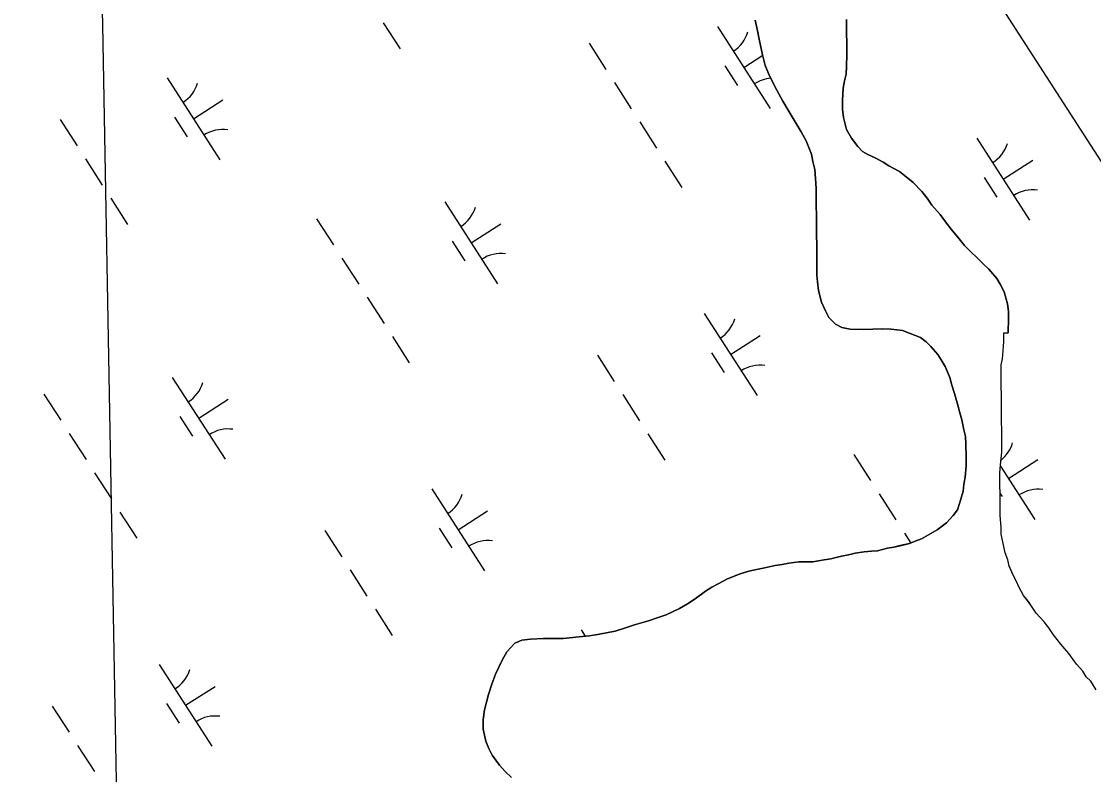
# Model space of a CAD drawing. Extents: x 3937982 to 3958556, y 219448 to 241894.
# Drawn here: x 3951270 to 3951821, y 234808 to 235195 of the extents above; entities that cross this region are included whole.
import ezdxf

# ---------------------------------------------------------------- set-up
doc = ezdxf.new("R2010")
doc.units = 0
for name, color, linetype in [('V-GRID-FRAM', 7, 'Continuous'), ('V-GRID-MAJR', 7, 'Continuous'), ('V-TOPO-SHOR', 7, 'Continuous'), ('V-WETL-SWMP', 7, 'Continuous')]:
    doc.layers.add(name, color=color, linetype=linetype)

msp = doc.modelspace()

# ---------------------------------------------------------------- linework, layer by layer
at = {"layer": 'V-GRID-FRAM'}
msp.add_lwpolyline([(3948998.173, 239513.74), (3957109.469, 226912.286), (3949780.097, 222173.81), (3941699.799, 234772.334), (3948998.173, 239513.74)], dxfattribs=at)
at = {"layer": 'V-GRID-MAJR'}
msp.add_spline([(3951546.997, 222374.883), (3951510.765, 224351.731), (3951399.696, 230411.652), (3951288.627, 236471.56), (3951286.871, 236567.353)], degree=3, dxfattribs=at)
at = {"layer": 'V-TOPO-SHOR'}
for points in [[(3951675.748, 235126.881), (3951672.979, 235133.721), (3951670.481, 235138.356), (3951667.982, 235142.745), (3951663.743, 235149.571), (3951660.998, 235154.201), (3951657.998, 235159.813), (3951654.244, 235167.132), (3951651.983, 235172.504), (3951650.703, 235177.888), (3951648.903, 235185.964), (3951647.869, 235191.102), (3951646.84, 235195.753)], [(3951693.684, 235195.985), (3951693.74, 235190.588), (3951693.822, 235182.496), (3951693.867, 235178.081), (3951693.684, 235171.947), (3951693.478, 235168.021), (3951692.777, 235164.581), (3951692.079, 235160.894), (3951691.653, 235154.513), (3951691.698, 235150.099), (3951692.234, 235145.69), (3951693.766, 235139.574), (3951696.265, 235135.184), (3951699.499, 235130.803), (3951701.975, 235128.376), (3951704.69, 235126.686), (3951708.387, 235125.005), (3951712.577, 235122.842), (3951715.541, 235120.909), (3951720.966, 235118.021), (3951725.17, 235114.632), (3951727.89, 235112.451), (3951732.353, 235107.837), (3951735.085, 235104.431), (3951737.573, 235100.777), (3951741.794, 235095.913), (3951744.528, 235092.264), (3951747.512, 235088.368), (3951751.483, 235083.504), (3951754.217, 235080.099), (3951757.191, 235077.184), (3951761.154, 235073.301), (3951763.88, 235070.631), (3951766.849, 235067.962), (3951770.822, 235063.098), (3951772.569, 235060.174), (3951774.57, 235056.268), (3951776.35, 235050.157), (3951776.88, 235046.237), (3951776.919, 235042.313), (3951776.741, 235035.69), (3951776.667, 235035.184)], [(3951523.537, 234875.899), (3951527.2, 234877.408), (3951531.61, 234877.942), (3951538.229, 234878.256), (3951543.134, 234878.305), (3951548.283, 234878.358), (3951556.614, 234879.179), (3951561.758, 234879.722), (3951566.901, 234880.511), (3951574.978, 234882.063), (3951580.356, 234883.835), (3951585.001, 234885.354), (3951592.093, 234887.388), (3951596.492, 234888.903), (3951601.137, 234890.423), (3951607.971, 234893.681), (3951612.117, 234896.176), (3951616.016, 234898.668), (3951621.369, 234902.648), (3951624.54, 234904.64), (3951627.954, 234906.393), (3951632.588, 234908.894), (3951635.765, 234910.151), (3951638.696, 234911.407), (3951643.584, 234912.928), (3951647.502, 234913.705), (3951650.926, 234914.475), (3951657.046, 234915.763), (3951660.72, 234916.291), (3951664.144, 234917.061), (3951669.291, 234917.604), (3951672.723, 234917.641), (3951676.401, 234917.678), (3951682.277, 234918.718), (3951685.705, 234919.242), (3951691.09, 234920.525), (3951694.76, 234921.297), (3951698.186, 234922.069), (3951702.839, 234922.851), (3951706.513, 234923.134), (3951709.7, 234923.41), (3951714.838, 234924.69), (3951718.021, 234925.212), (3951721.201, 234925.98), (3951726.096, 234927.013), (3951729.027, 234928.268), (3951732.201, 234929.528), (3951735.861, 234931.526), (3951740.25, 234934.023), (3951745.118, 234937.752), (3951748.513, 234941.465), (3951750.69, 234944.431), (3951752.353, 234949.844), (3951753.537, 234954.026), (3951753.992, 234957.462), (3951754.69, 234961.149), (3951755.12, 234967.041), (3951755.075, 234971.454), (3951755.01, 234978.075), (3951754.725, 234981.997), (3951753.953, 234985.424), (3951752.921, 234990.562), (3951751.903, 234994.232), (3951750.881, 234998.146), (3951749.103, 235004.013), (3951747.833, 235008.416), (3951746.812, 235012.33), (3951744.303, 235017.946), (3951742.306, 235021.36), (3951740.561, 235024.039), (3951737.086, 235028.174), (3951734.608, 235030.6), (3951731.642, 235032.777), (3951726.471, 235034.932), (3951722.532, 235036.363), (3951716.638, 235037.039), (3951712.223, 235037.24), (3951707.318, 235037.191), (3951702.661, 235036.898), (3951695.546, 235037.07), (3951691.366, 235038.008), (3951688.161, 235039.694), (3951684.694, 235043.091), (3951682.941, 235046.507), (3951680.934, 235050.902), (3951679.4, 235057.018), (3951678.865, 235061.429), (3951678.584, 235064.859), (3951678.525, 235070.743), (3951678.482, 235074.913), (3951678.435, 235079.572), (3951678.367, 235086.193), (3951678.322, 235090.609), (3951678.277, 235095.022), (3951678.216, 235101.154), (3951678.179, 235104.832), (3951678.134, 235109.248), (3951677.837, 235114.394), (3951677.542, 235119.051), (3951676.52, 235123.211), (3951675.748, 235126.881)], [(3951821.944, 234851.974), (3951819.098, 234856.346), (3951816.673, 234858.722), (3951815.045, 234861.507), (3951811.807, 234865.077), (3951807.75, 234870.635), (3951803.699, 234875.397), (3951800.049, 234880.163), (3951797.612, 234883.738), (3951795.179, 234886.915), (3951791.132, 234891.275), (3951789.101, 234894.456), (3951787.071, 234897.237), (3951784.638, 234900.411), (3951782.193, 234904.79), (3951780.964, 234907.577), (3951779.332, 234910.762), (3951777.282, 234915.544), (3951776.448, 234918.737), (3951775.211, 234922.325), (3951773.954, 234927.914), (3951773.114, 234931.907), (3951773.077, 234935.508), (3951772.616, 234941.504), (3951772.563, 234946.706), (3951772.518, 234951.107), (3951772.44, 234958.709), (3951772.395, 234963.111), (3951772.752, 234967.516), (3951773.487, 234973.926), (3951773.438, 234978.727), (3951773.388, 234983.529), (3951773.309, 234991.531), (3951773.255, 234996.733), (3951773.202, 235001.933), (3951773.128, 235009.135), (3951773.087, 235013.135), (3951773.03, 235018.738), (3951773.798, 235021.948), (3951774.158, 235025.951), (3951774.509, 235030.756), (3951774.466, 235035.157), (3951776.667, 235035.184)], [(3951521.783, 234806.963), (3951518.564, 234810.117), (3951515.588, 234813.277), (3951511.857, 234818.389), (3951510.106, 234821.805), (3951508.594, 234825.712), (3951507.306, 234831.832), (3951507.257, 234836.737), (3951507.941, 234841.65), (3951510.069, 234849.518), (3951511.732, 234854.931), (3951513.641, 234860.102), (3951517.001, 234867.248), (3951519.412, 234871.442), (3951523.537, 234875.899)]]:
    msp.add_lwpolyline(points, dxfattribs=at)
at = {"layer": 'V-WETL-SWMP'}
for p, q in [((3950801.248, 236712.54), (3952351.243, 234304.516)), ((3951456.027, 235194.37), (3951464.687, 235180.916)), ((3951646.841, 235195.753), (3951647.869, 235191.103)), ((3951693.739, 235190.589), (3951693.684, 235195.984)), ((3951627.479, 235192.439), (3951654.542, 235150.395)), ((3951647.869, 235191.103), (3951648.903, 235185.963)), ((3951693.822, 235182.496), (3951693.739, 235190.589)), ((3951561.614, 235183.844), (3951570.274, 235170.39)), ((3951648.903, 235185.963), (3951650.702, 235177.888)), ((3951693.866, 235178.081), (3951693.822, 235182.496)), ((3951641.011, 235171.417), (3951650.75, 235177.686)), ((3951650.702, 235177.888), (3951651.983, 235172.505)), ((3951693.684, 235171.948), (3951693.866, 235178.081)), ((3951631.275, 235172.286), (3951637.77, 235162.196)), ((3951651.983, 235172.505), (3951654.245, 235167.132)), ((3951693.478, 235168.022), (3951693.684, 235171.948)), ((3951345.046, 235166.099), (3951372.109, 235124.056)), ((3951654.245, 235167.132), (3951657.998, 235159.812)), ((3951692.777, 235164.581), (3951693.478, 235168.022)), ((3951574.604, 235163.663), (3951583.264, 235150.209)), ((3951691.653, 235154.513), (3951692.079, 235160.895)), ((3951692.079, 235160.895), (3951692.777, 235164.581)), ((3951358.578, 235145.078), (3951373.713, 235154.82)), ((3951657.998, 235159.812), (3951660.998, 235154.202)), ((3951660.998, 235154.202), (3951663.743, 235149.57)), ((3951663.743, 235149.57), (3951667.982, 235142.745)), ((3951691.698, 235150.099), (3951691.653, 235154.513)), ((3951692.234, 235145.69), (3951691.698, 235150.099)), ((3951290.18, 235144.702), (3951298.84, 235131.248)), ((3951348.842, 235145.947), (3951355.337, 235135.856)), ((3951693.767, 235139.574), (3951692.234, 235145.69)), ((3951587.594, 235143.482), (3951596.254, 235130.028)), ((3951667.982, 235142.745), (3951670.48, 235138.356)), ((3951670.48, 235138.356), (3951672.979, 235133.721)), ((3951696.265, 235135.184), (3951693.767, 235139.574)), ((3951672.979, 235133.721), (3951675.747, 235126.882)), ((3951699.498, 235130.802), (3951696.265, 235135.184)), ((3951760.609, 235135.14), (3951787.671, 235093.097)), ((3951701.975, 235128.375), (3951699.498, 235130.802)), ((3951704.69, 235126.686), (3951701.975, 235128.375)), ((3951303.17, 235124.521), (3951311.83, 235111.068)), ((3951600.584, 235123.301), (3951609.244, 235109.848)), ((3951675.747, 235126.882), (3951676.52, 235123.211)), ((3951676.52, 235123.211), (3951677.543, 235119.052)), ((3951708.386, 235125.006), (3951704.69, 235126.686)), ((3951712.578, 235122.842), (3951708.386, 235125.006)), ((3951715.541, 235120.91), (3951712.578, 235122.842)), ((3951774.14, 235114.118), (3951789.275, 235123.861)), ((3951677.543, 235119.052), (3951677.836, 235114.395)), ((3951720.966, 235118.022), (3951715.541, 235120.91)), ((3951725.17, 235114.631), (3951720.966, 235118.022)), ((3951677.836, 235114.395), (3951678.134, 235109.247)), ((3951727.89, 235112.451), (3951725.17, 235114.631)), ((3951732.352, 235107.836), (3951727.89, 235112.451)), ((3951764.405, 235114.988), (3951770.9, 235104.897)), ((3951678.134, 235109.247), (3951678.178, 235104.833)), ((3951735.084, 235104.43), (3951732.352, 235107.836)), ((3951316.16, 235104.341), (3951324.82, 235090.887)), ((3951487.612, 235102.409), (3951514.675, 235060.366)), ((3951678.178, 235104.833), (3951678.216, 235101.154)), ((3951678.216, 235101.154), (3951678.278, 235095.023)), ((3951737.574, 235100.777), (3951735.084, 235104.43)), ((3951741.793, 235095.914), (3951737.574, 235100.777)), ((3951678.278, 235095.023), (3951678.323, 235090.609)), ((3951744.528, 235092.263), (3951741.793, 235095.914)), ((3951421.747, 235093.814), (3951430.407, 235080.36)), ((3951501.143, 235081.387), (3951516.279, 235091.13)), ((3951678.323, 235090.609), (3951678.368, 235086.194)), ((3951747.511, 235088.369), (3951744.528, 235092.263)), ((3951678.368, 235086.194), (3951678.435, 235079.573)), ((3951751.484, 235083.504), (3951747.511, 235088.369)), ((3951754.217, 235080.098), (3951751.484, 235083.504)), ((3951491.408, 235082.257), (3951497.903, 235072.166)), ((3951678.435, 235079.573), (3951678.483, 235074.913)), ((3951757.19, 235077.185), (3951754.217, 235080.098)), ((3951434.737, 235073.633), (3951443.397, 235060.18)), ((3951678.483, 235074.913), (3951678.525, 235070.744)), ((3951761.154, 235073.301), (3951757.19, 235077.185)), ((3951763.879, 235070.631), (3951761.154, 235073.301)), ((3951678.525, 235070.744), (3951678.585, 235064.859)), ((3951766.849, 235067.963), (3951763.879, 235070.631)), ((3951770.823, 235063.098), (3951766.849, 235067.963)), ((3951678.585, 235064.859), (3951678.865, 235061.428)), ((3951678.865, 235061.428), (3951679.4, 235057.018)), ((3951772.569, 235060.173), (3951770.823, 235063.098)), ((3951679.4, 235057.018), (3951680.934, 235050.902)), ((3951774.571, 235056.269), (3951772.569, 235060.173)), ((3951776.35, 235050.156), (3951774.571, 235056.269)), ((3951447.727, 235053.453), (3951456.387, 235039.999)), ((3951680.934, 235050.902), (3951682.941, 235046.508)), ((3951776.88, 235046.237), (3951776.35, 235050.156)), ((3951620.741, 235045.11), (3951647.804, 235003.067)), ((3951682.941, 235046.508), (3951684.693, 235043.092)), ((3951776.92, 235042.313), (3951776.88, 235046.237)), ((3951684.693, 235043.092), (3951688.161, 235039.694)), ((3951688.161, 235039.694), (3951691.366, 235038.009)), ((3951776.742, 235035.689), (3951776.92, 235042.313)), ((3951634.273, 235024.089), (3951649.408, 235033.831)), ((3951691.366, 235038.009), (3951695.545, 235037.071)), ((3951695.545, 235037.071), (3951702.66, 235036.898)), ((3951702.66, 235036.898), (3951707.317, 235037.19)), ((3951707.317, 235037.19), (3951712.222, 235037.24)), ((3951712.222, 235037.24), (3951716.639, 235037.04)), ((3951716.639, 235037.04), (3951722.532, 235036.364)), ((3951722.532, 235036.364), (3951726.471, 235034.932)), ((3951726.471, 235034.932), (3951731.643, 235032.778)), ((3951774.465, 235035.158), (3951776.668, 235035.184)), ((3951774.509, 235030.757), (3951774.465, 235035.158)), ((3951776.668, 235035.184), (3951776.742, 235035.689)), ((3951460.717, 235033.272), (3951469.377, 235019.818)), ((3951731.643, 235032.778), (3951734.608, 235030.6)), ((3951734.608, 235030.6), (3951737.086, 235028.173)), ((3951737.086, 235028.173), (3951740.562, 235024.039)), ((3951774.158, 235025.952), (3951774.509, 235030.757)), ((3951565.875, 235023.713), (3951574.535, 235010.26)), ((3951624.537, 235024.958), (3951631.032, 235014.868)), ((3951740.562, 235024.039), (3951742.306, 235021.359)), ((3951773.799, 235021.947), (3951774.158, 235025.952)), ((3951742.306, 235021.359), (3951744.302, 235017.945)), ((3951744.302, 235017.945), (3951746.812, 235012.33)), ((3951773.031, 235018.738), (3951773.799, 235021.947)), ((3951773.088, 235013.136), (3951773.031, 235018.738)), ((3951347.745, 235012.38), (3951374.807, 234970.336)), ((3951746.812, 235012.33), (3951747.833, 235008.416)), ((3951773.129, 235009.135), (3951773.088, 235013.136)), ((3951747.833, 235008.416), (3951749.104, 235004.014)), ((3951773.202, 235001.933), (3951773.129, 235009.135)), ((3951281.88, 235003.785), (3951290.54, 234990.331)), ((3951361.276, 234991.358), (3951376.412, 235001.1)), ((3951578.865, 235003.533), (3951587.525, 234990.079)), ((3951749.104, 235004.014), (3951750.881, 234998.146)), ((3951773.255, 234996.732), (3951773.202, 235001.933)), ((3951750.881, 234998.146), (3951751.902, 234994.232)), ((3951773.308, 234991.531), (3951773.255, 234996.732)), ((3951351.541, 234992.227), (3951358.036, 234982.137)), ((3951751.902, 234994.232), (3951752.92, 234990.563)), ((3951752.92, 234990.563), (3951753.953, 234985.423)), ((3951773.389, 234983.529), (3951773.308, 234991.531)), ((3951753.953, 234985.423), (3951754.724, 234981.997)), ((3951294.87, 234983.604), (3951303.53, 234970.15)), ((3951591.855, 234983.352), (3951600.515, 234969.898)), ((3951754.724, 234981.997), (3951755.009, 234978.076)), ((3951773.438, 234978.727), (3951773.389, 234983.529)), ((3951773.487, 234973.926), (3951773.438, 234978.727)), ((3951755.009, 234978.076), (3951755.076, 234971.454)), ((3951772.751, 234967.516), (3951773.487, 234973.926)), ((3951697.442, 234972.825), (3951706.102, 234959.372)), ((3951755.076, 234971.454), (3951755.121, 234967.04)), ((3951776.838, 234960.399), (3951791.974, 234970.141)), ((3951307.86, 234963.423), (3951316.52, 234949.969)), ((3951755.121, 234967.04), (3951754.691, 234961.149)), ((3951772.396, 234963.111), (3951772.751, 234967.516)), ((3951772.441, 234958.71), (3951772.396, 234963.111)), ((3951772.696, 234966.834), (3951790.37, 234939.377)), ((3951753.992, 234957.463), (3951753.537, 234954.025)), ((3951754.691, 234961.149), (3951753.992, 234957.463)), ((3951772.518, 234951.108), (3951772.441, 234958.71)), ((3951480.874, 234955.081), (3951507.937, 234913.038)), ((3951710.432, 234952.645), (3951719.092, 234939.191)), ((3951753.537, 234954.025), (3951752.353, 234949.843)), ((3951772.5, 234952.884), (3951773.598, 234951.178)), ((3951772.563, 234946.707), (3951772.518, 234951.108)), ((3951752.353, 234949.843), (3951750.691, 234944.43)), ((3951772.616, 234941.505), (3951772.563, 234946.707)), ((3951320.85, 234943.242), (3951329.51, 234929.789)), ((3951494.405, 234934.059), (3951509.541, 234943.802)), ((3951748.514, 234941.465), (3951745.118, 234937.752)), ((3951750.691, 234944.43), (3951748.514, 234941.465)), ((3951773.077, 234935.508), (3951772.616, 234941.505)), ((3951484.67, 234934.929), (3951491.165, 234924.838)), ((3951745.118, 234937.752), (3951740.25, 234934.023)), ((3951773.113, 234931.907), (3951773.077, 234935.508)), ((3951426.008, 234933.684), (3951434.668, 234920.23)), ((3951723.422, 234932.464), (3951726.751, 234927.293)), ((3951732.202, 234929.527), (3951729.027, 234928.268)), ((3951735.861, 234931.526), (3951732.202, 234929.527)), ((3951740.25, 234934.023), (3951735.861, 234931.526)), ((3951773.954, 234927.914), (3951773.113, 234931.907)), ((3951714.838, 234924.69), (3951709.7, 234923.411)), ((3951718.021, 234925.213), (3951714.838, 234924.69)), ((3951721.201, 234925.981), (3951718.021, 234925.213)), ((3951726.096, 234927.012), (3951721.201, 234925.981)), ((3951729.027, 234928.268), (3951726.096, 234927.012)), ((3951775.212, 234922.325), (3951773.954, 234927.914)), ((3951682.278, 234918.718), (3951676.402, 234917.677)), ((3951685.706, 234919.243), (3951682.278, 234918.718)), ((3951691.089, 234920.524), (3951685.706, 234919.243)), ((3951694.76, 234921.297), (3951691.089, 234920.524)), ((3951698.186, 234922.068), (3951694.76, 234921.297)), ((3951702.838, 234922.851), (3951698.186, 234922.068)), ((3951706.514, 234923.134), (3951702.838, 234922.851)), ((3951709.7, 234923.411), (3951706.514, 234923.134)), ((3951776.449, 234918.736), (3951775.212, 234922.325)), ((3951777.281, 234915.543), (3951776.449, 234918.736)), ((3951438.998, 234913.503), (3951447.658, 234900.049)), ((3951643.585, 234912.929), (3951638.695, 234911.407)), ((3951647.501, 234913.704), (3951643.585, 234912.929)), ((3951650.927, 234914.475), (3951647.501, 234913.704)), ((3951657.046, 234915.763), (3951650.927, 234914.475)), ((3951660.719, 234916.291), (3951657.046, 234915.763)), ((3951664.145, 234917.062), (3951660.719, 234916.291)), ((3951669.29, 234917.605), (3951664.145, 234917.062)), ((3951672.724, 234917.64), (3951669.29, 234917.605)), ((3951676.402, 234917.677), (3951672.724, 234917.64)), ((3951779.331, 234910.762), (3951777.281, 234915.543)), ((3951632.589, 234908.893), (3951627.954, 234906.393)), ((3951635.765, 234910.151), (3951632.589, 234908.893)), ((3951638.695, 234911.407), (3951635.765, 234910.151)), ((3951780.964, 234907.578), (3951779.331, 234910.762)), ((3951782.192, 234904.789), (3951780.964, 234907.578)), ((3951621.37, 234902.647), (3951616.015, 234898.668)), ((3951624.539, 234904.641), (3951621.37, 234902.647)), ((3951627.954, 234906.393), (3951624.539, 234904.641)), ((3951784.638, 234900.412), (3951782.192, 234904.789)), ((3951612.116, 234896.176), (3951607.972, 234893.681)), ((3951616.015, 234898.668), (3951612.116, 234896.176)), ((3951787.071, 234897.236), (3951784.638, 234900.412)), ((3951789.1, 234894.456), (3951787.071, 234897.236)), ((3951451.988, 234893.322), (3951460.648, 234879.869)), ((3951607.972, 234893.681), (3951601.138, 234890.423)), ((3951791.133, 234891.275), (3951789.1, 234894.456)), ((3951795.179, 234886.915), (3951791.133, 234891.275)), ((3951585.002, 234885.354), (3951580.357, 234883.835)), ((3951592.094, 234887.388), (3951585.002, 234885.354)), ((3951596.493, 234888.904), (3951592.094, 234887.388)), ((3951601.138, 234890.423), (3951596.493, 234888.904)), ((3951797.612, 234883.738), (3951795.179, 234886.915)), ((3951561.759, 234879.722), (3951556.614, 234879.179)), ((3951557.575, 234882.796), (3951559.694, 234879.504)), ((3951566.901, 234880.51), (3951561.759, 234879.722)), ((3951574.979, 234882.063), (3951566.901, 234880.51)), ((3951580.357, 234883.835), (3951574.979, 234882.063)), ((3951800.049, 234880.162), (3951797.612, 234883.738)), ((3951803.699, 234875.397), (3951800.049, 234880.162)), ((3951523.536, 234875.899), (3951519.412, 234871.442)), ((3951527.2, 234877.408), (3951523.536, 234875.899)), ((3951531.609, 234877.943), (3951527.2, 234877.408)), ((3951538.228, 234878.256), (3951531.609, 234877.943)), ((3951543.133, 234878.306), (3951538.228, 234878.256)), ((3951548.283, 234878.358), (3951543.133, 234878.306)), ((3951556.614, 234879.179), (3951548.283, 234878.358)), ((3951807.749, 234870.636), (3951803.699, 234875.397)), ((3951519.412, 234871.442), (3951517.002, 234867.248)), ((3951811.807, 234865.076), (3951807.749, 234870.636)), ((3951341.007, 234865.051), (3951368.069, 234823.008)), ((3951517.002, 234867.248), (3951513.641, 234860.102)), ((3951815.044, 234861.507), (3951811.807, 234865.076)), ((3951513.641, 234860.102), (3951511.731, 234854.932)), ((3951816.673, 234858.723), (3951815.044, 234861.507)), ((3951819.098, 234856.346), (3951816.673, 234858.723)), ((3951354.538, 234844.03), (3951369.674, 234853.772)), ((3951511.731, 234854.932), (3951510.069, 234849.519)), ((3951821.944, 234851.974), (3951819.098, 234856.346)), ((3951510.069, 234849.519), (3951507.942, 234841.649)), ((3951286.141, 234843.654), (3951294.801, 234830.201)), ((3951344.803, 234844.899), (3951351.298, 234834.809)), ((3951507.942, 234841.649), (3951507.256, 234836.736)), ((3951507.256, 234836.736), (3951507.306, 234831.832)), ((3951507.306, 234831.832), (3951508.595, 234825.713)), ((3951508.595, 234825.713), (3951510.106, 234821.804)), ((3951299.131, 234823.474), (3951307.791, 234810.02)), ((3951510.106, 234821.804), (3951511.857, 234818.388)), ((3951511.857, 234818.388), (3951515.588, 234813.276)), ((3951515.588, 234813.276), (3951518.564, 234810.117)), ((3951518.564, 234810.117), (3951521.784, 234806.962))]:
    msp.add_line(p, q, dxfattribs=at)
for centre, start, end in [((3951626.26, 235194.771), 301.99668, 343.54034), ((3951656.16, 235148.32), 94.1703, 123.54034), ((3951343.827, 235168.432), 301.99668, 343.54034), ((3951373.727, 235121.98), 81.99668, 123.54034), ((3951759.389, 235137.473), 301.99668, 343.54034), ((3951789.29, 235091.021), 81.99668, 123.54034), ((3951486.393, 235104.742), 301.99668, 343.54034), ((3951516.293, 235058.29), 81.99668, 123.54034), ((3951619.522, 235047.443), 301.99668, 343.54034), ((3951649.422, 235000.991), 81.99668, 123.54034), ((3951346.526, 235014.712), 301.99668, 343.54034), ((3951376.426, 234968.261), 81.99668, 123.54034), ((3951762.088, 234983.753), 308.37657, 343.54034), ((3951479.655, 234957.414), 301.99668, 343.54034), ((3951791.988, 234937.301), 81.99668, 123.54034), ((3951509.555, 234910.962), 81.99668, 123.54034), ((3951339.788, 234867.384), 301.99668, 343.54034), ((3951369.688, 234820.932), 81.99668, 123.54034)]:
    msp.add_arc(centre, 17.623, start, end, dxfattribs=at)

doc.saveas('drawing.dxf')
